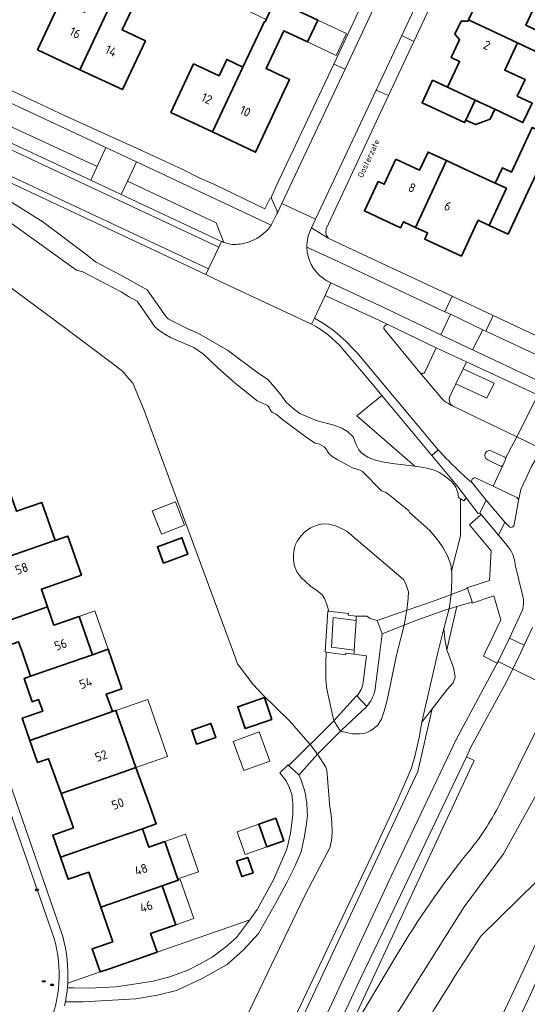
# Model space of a CAD drawing. Header units: metres. Extents: x 149984 to 156489, y 469398 to 478068.
# Tile 471 of 656: x 153781 to 153857, y 473447 to 473595. Entities that reach past the tile are written whole.
import ezdxf
from ezdxf.enums import TextEntityAlignment as Align

# ---------------------------------------------------------------- set-up
doc = ezdxf.new("R2010")
doc.units = ezdxf.units.M
doc.header["$LTSCALE"] = 0.75
for name, color, linetype, lineweight in [('B-WE-GR-BEPLANTING_CULTUUR_HEESTERS-GV', 252, 'Continuous', 18), ('B-WE-GR-STRUIK-GV', 252, 'Continuous', 13), ('B-WE-IE-MEUBILAIR-S', 252, 'Continuous', 25), ('B-WE-KW-KUNSTWERK_DEK-GV', 6, 'Continuous', 18), ('B-WE-OG-BEBOUWING-GV', 6, 'Continuous', 35), ('B-WE-OG-BEBOUWING-T18', 1, 'Continuous', 18), ('B-WE-OG-BEBOUWING_LUIFEL-GV', 6, 'Continuous', 18), ('B-WE-OG-BEBOUWING_OVERBOUWING-GV', 6, 'Continuous', 18), ('B-WE-OG-TERREIN_BEGROEID-GV', 252, 'Continuous', 18), ('B-WE-OG-TERREIN_ERF-GV', 252, 'Continuous', 18), ('B-WE-OG-TERREIN_OEVER-GV', 252, 'Continuous', 18), ('B-WE-OG-TOPOGRAFIE-T18', 7, 'Continuous', 18), ('B-WE-OG-WATER_MEER-GV', 252, 'Continuous', 18), ('B-WE-VH-GESLOTENVERHARDING_ASFALT-GV', 252, 'Continuous', 18), ('B-WE-VH-GESLOTENVERHARDING_BETON-GV', 252, 'Continuous', 18), ('B-WE-VH-ONVERHARD-GV', 252, 'Continuous', 18), ('B-WE-VH-OPENVERHARDING_BETONSTRAATSTEEN-GV', 252, 'Continuous', 18), ('B-WE-VH-OPENVERHARDING_STRAATBAKSTEEN-GV', 252, 'Continuous', 18), ('B-WE-VH-OPENVERHARDING_TEGEL-GV', 252, 'Continuous', 18)]:
    doc.layers.add(name, color=color, linetype=linetype, lineweight=lineweight)
doc.styles.add('NLCS-ISO', font='NLCS-ISO.ttf')
doc.styles.add('NLCS-ISO-M500-T18', font='NLCS-ISO.ttf', dxfattribs={"height": 0.9})
doc.styles.add('NLCS-ISO-M750-T18', font='NLCS-ISO.ttf', dxfattribs={"height": 1.35})

# ---------------------------------------------------------------- blocks, each defined once
blk = doc.blocks.new('SIE-MEUBILAIR_PUT_KOLK-SO')
blk.add_ellipse((0, 0), major_axis=(1.25, 0), ratio=0.54)
at = {"style": 'NLCS-ISO'}
blk.add_text('klk', height=0.75, dxfattribs=at).set_placement((0.03, 0), align=Align.MIDDLE_CENTER)
blk = doc.blocks.new('SIE-MEUBILAIR_PUT_RIOOLPUT-SO')
blk.add_ellipse((0, 0), major_axis=(1.25, 0), ratio=0.54)
at = {"style": 'NLCS-ISO'}
blk.add_text('ri', height=0.75, dxfattribs=at).set_placement((-0.04, 0.07), align=Align.MIDDLE_CENTER)

msp = doc.modelspace()

# ---------------------------------------------------------------- linework, layer by layer
at = {"layer": 'B-WE-GR-BEPLANTING_CULTUUR_HEESTERS-GV', "flags": 128}
msp.add_lwpolyline([(153828.67, 473518.96), (153827.58, 473519.17), (153826.64, 473519.23), (153825.85, 473519.02), (153824.87, 473518.65), (153823.99, 473517.99), (153823.41, 473517.38), (153822.87, 473516.64), (153822.59, 473516.02), (153822.42, 473515.39), (153822.34, 473514.63), (153822.34, 473513.74), (153822.46, 473512.96), (153822.84, 473512.04), (153823.4, 473511.28), (153824.05, 473510.65), (153824.9, 473509.86), (153825.78, 473509.3), (153826.62, 473508.6), (153826.98, 473508.07), (153827.32, 473507.19), (153827.57, 473506.32), (153827.562, 473506.171), (153830.532, 473505.833), (153830.502, 473505.555), (153831.714, 473505.401), (153831.717, 473505.448), (153833.268, 473505.433), (153833.799, 473505.089), (153834.85, 473504.79), (153839.27, 473506.3), (153839.48, 473508.1), (153839.49, 473509.07), (153839.33, 473509.68), (153839.12, 473510.25), (153838.75, 473510.93), (153830.33, 473518.11), (153829.71, 473518.46)], close=True, dxfattribs=at)
for points in [[(153833.324, 473492.019), (153833.29, 473491.93), (153831.834, 473493.452), (153831.76, 473493.53), (153828.367, 473489.795), (153829.339, 473488.21), (153831.15, 473487.85), (153832.31, 473487.83), (153833.06, 473487.94), (153833.83, 473488.27), (153834.89, 473489.08), (153835.48, 473490.03), (153835.89, 473491.24), (153836.32, 473492.85), (153837.72, 473499.59), (153837.822, 473500), (153838.843, 473504.096), (153839.27, 473506.3), (153834.85, 473504.79), (153835.57, 473502.78), (153835.21, 473500)], [(153832.715, 473495.548), (153833.236, 473499.496), (153831.359, 473499.741), (153830.126, 473499.909), (153830.091, 473499.625), (153827.583, 473500), (153827.232, 473500.052), (153827.229, 473500), (153827.14, 473498.44), (153827.16, 473495.91), (153827.3, 473494.5), (153828.367, 473489.795), (153831.76, 473493.53)], [(153835.21, 473500), (153834.461, 473494.206)], [(153831.76, 473493.53), (153831.772, 473493.529)], [(153879.181, 473489.922), (153877.548, 473486.619), (153875.461, 473487.543), (153875.361, 473487.327), (153869.368, 473473.151), (153864.18, 473462.57), (153860.74, 473455.48), (153857.49, 473448.3), (153854.46, 473441.95)], [(153810.936, 473436.49), (153824.03, 473463.65), (153827.81, 473470.87), (153828.04, 473472.23), (153828.12, 473473.28), (153828.05, 473474.46), (153827.93, 473475.73), (153827.76, 473476.88), (153827.32, 473482.4), (153827.15, 473482.86), (153825.905, 473484.782), (153824.824, 473486.254), (153824.73, 473486.161), (153821.604, 473483.113), (153821.58, 473483.09), (153822.448, 473482.288), (153823.117, 473481.671), (153823.14, 473481.65), (153823.384, 473481.22), (153823.973, 473479.395)], [(153824.39, 473475.68), (153824.2, 473474.02), (153823.91, 473472.27), (153823.49, 473470.16), (153822.51, 473468), (153821.22, 473465.38), (153819.65, 473462.45), (153817.08, 473457.94), (153814.86, 473455.5), (153812.39, 473453.33), (153808.68, 473451.22), (153804.83, 473449.46), (153802.01, 473448.72)], [(153788.523, 473449.819), (153789.43, 473449.817), (153791.78, 473449.81), (153795.76, 473450.01), (153798.78, 473450.43), (153801.33, 473450.85), (153803.81, 473451.5), (153806.54, 473452.47), (153808.27, 473453.37), (153810.16, 473454.42), (153812.18, 473455.93), (153813.8, 473457.38), (153815.31, 473459.35), (153815.791, 473460.03)], [(153815.791, 473460.03), (153801.928, 473455.183), (153801.935, 473455.163), (153794.814, 473452.696), (153793.43, 473452.217), (153788.58, 473450.518)], [(153802.01, 473448.72), (153798.74, 473448.21), (153790.86, 473447.72), (153788.211, 473447.733)]]:
    msp.add_lwpolyline(points, dxfattribs=at)
at = {"layer": 'B-WE-GR-BEPLANTING_CULTUUR_HEESTERS-GV'}
for points in [[(153831.772, 473493.529, 0.1985577), (153832.715, 473495.548)], [(153834.461, 473494.206, -0.115584), (153833.324, 473492.019)], [(153823.973, 473479.395, -0.0589627), (153824.39, 473475.68)], [(153788.58, 473450.518, -0.0072217), (153788.523, 473449.819)], [(153788.211, 473447.733, -0.0051807), (153788.082, 473447.14)]]:
    msp.add_lwpolyline(points, format="xyb", dxfattribs=at)
at = {"layer": 'B-WE-GR-STRUIK-GV', "flags": 128}
msp.add_lwpolyline([(153745.791, 473264.268), (153827.632, 473437.472), (153828.52, 473439.031), (153849.335, 473483.816), (153848.176, 473484.401), (153836.35, 473459.49), (153832.35, 473451.24), (153828.28, 473442.55), (153814.2, 473412.64), (153804.49, 473391.81), (153794.75, 473370.84), (153784.29, 473348.66), (153779.78, 473339.29)], dxfattribs=at)
at = {"layer": 'B-WE-KW-KUNSTWERK_DEK-GV', "flags": 128}
for points in [[(153839.603, 473506.414), (153839.27, 473506.3), (153834.85, 473504.79), (153835.57, 473502.78), (153838.843, 473504.096), (153840.218, 473504.649), (153844.797, 473506.275), (153845.59, 473506.523), (153846.739, 473506.866), (153848.966, 473507.531), (153849.03, 473507.55), (153848.32, 473509.6), (153848.278, 473509.584), (153845.876, 473508.65), (153844.182, 473507.996)], [(153828.169, 473489.579), (153824.824, 473486.254), (153824.73, 473486.161), (153821.604, 473483.113), (153821.58, 473483.09), (153822.448, 473482.288), (153823.117, 473481.671), (153823.14, 473481.65), (153825.905, 473484.782), (153825.985, 473484.873), (153829.339, 473488.21), (153829.515, 473488.383), (153833.29, 473491.93), (153831.834, 473493.452), (153831.76, 473493.53), (153828.367, 473489.795)]]:
    msp.add_lwpolyline(points, close=True, dxfattribs=at)
at = {"layer": 'B-WE-OG-BEBOUWING-GV', "flags": 128}
for points in [[(153848.505, 473594.618), (153855.816, 473591.197), (153858.567, 473589.879), (153859.759, 473592.514), (153857.045, 473593.83), (153858.377, 473596.686), (153851.072, 473600.104)], [(153795.188, 473597.428), (153792.488, 473598.71), (153791.086, 473595.757), (153787.506, 473597.45), (153784.061, 473590.123), (153790.368, 473587.162)], [(153790.368, 473587.162), (153796.734, 473584.173), (153800.171, 473591.463), (153796.69, 473593.108), (153798.493, 473596.907), (153795.594, 473598.283), (153795.188, 473597.428)], [(153814.768, 473587.555), (153810.21, 473577.847), (153816.649, 473574.824), (153821.742, 473585.671), (153818.225, 473587.333), (153820.889, 473592.972), (153824.397, 473591.315), (153825.943, 473594.588), (153819.604, 473597.581), (153818.224, 473594.658), (153818.063, 473594.317), (153817.982, 473594.356)], [(153855.816, 473591.197), (153848.505, 473594.618), (153848.417, 473594.431), (153847.367, 473594.428), (153846.456, 473592.48), (153847.127, 473591.672), (153847.022, 473591.449), (153845.874, 473588.995), (153847.142, 473588.402), (153845.336, 473584.542), (153849.472, 473582.618), (153852.417, 473581.232), (153856.622, 473579.252), (153857.99, 473582.159), (153855.762, 473583.208), (153856.936, 473585.701), (153853.911, 473587.112)], [(153814.768, 473587.555), (153812.345, 473588.7), (153811.187, 473586.253), (153807.379, 473588.024), (153803.985, 473580.769), (153810.21, 473577.847)], [(153849.472, 473582.618), (153845.336, 473584.542), (153843.121, 473585.573), (153841.552, 473582.201), (153847.903, 473579.246), (153848.082, 473579.631)], [(153848.082, 473579.631), (153849.551, 473578.947), (153851.718, 473579.748), (153852.417, 473581.232), (153849.472, 473582.618)], [(153858.98, 473572.375), (153861.161, 473577.062), (153858.009, 473578.529), (153854.903, 473571.856), (153853.584, 473572.487), (153852.491, 473570.202), (153854.151, 473569.436), (153851.568, 473563.862), (153854.405, 473562.542), (153857.358, 473568.889), (153858.238, 473570.78)], [(153840.559, 473563.581), (153845.205, 473573.567), (153842.436, 473574.845), (153841.174, 473572.123), (153837.627, 473573.767), (153835.888, 473570.033), (153834.981, 473570.455), (153832.921, 473566.031), (153838.324, 473563.518), (153838.746, 473564.425)], [(153845.205, 473573.567), (153840.559, 473563.581), (153842.372, 473562.737), (153841.95, 473561.831), (153847.437, 473559.277), (153849.493, 473563.696), (153849.95, 473564.643), (153851.568, 473563.862), (153854.151, 473569.436), (153852.491, 473570.202), (153848.055, 473572.251)], [(153777.139, 473513.43), (153786.364, 473516.639), (153786.666, 473516.744), (153784.687, 473522.429), (153780.909, 473521.114), (153779.922, 473523.95), (153779.572, 473523.828), (153777.984, 473528.391), (153774.231, 473525.901), (153775.419, 473522.488), (153771.077, 473520.984), (153772.259, 473517.572), (153775.33, 473518.635)], [(153777.139, 473513.43), (153778.948, 473508.226), (153775.868, 473507.159), (153777.014, 473503.852), (153785.545, 473506.822), (153784.629, 473509.454), (153788.407, 473510.768), (153790.608, 473511.534), (153788.564, 473517.404), (153787.524, 473517.042), (153786.666, 473516.744), (153786.364, 473516.639)], [(153802.895, 473513.355), (153806.546, 473514.717), (153805.633, 473517.164), (153801.982, 473515.802)], [(153792.27, 473499.662), (153790.277, 473505.393), (153786.5, 473504.079), (153785.545, 473506.822), (153777.014, 473503.852), (153778.16, 473500.546), (153781.23, 473501.61), (153781.786, 473500), (153783.016, 473496.443)], [(153784.223, 473492.95), (153784.824, 473491.212), (153781.763, 473490.152), (153782.915, 473486.83), (153791.463, 473489.821), (153795.246, 473491.143), (153794.337, 473493.773), (153796.652, 473494.573), (153794.61, 473500.476), (153792.27, 473499.662), (153783.016, 473496.443), (153782.062, 473496.112), (153783.274, 473492.62)], [(153815.082, 473488.637), (153819.08, 473489.994), (153817.978, 473493.238), (153813.98, 473491.881)], [(153787.566, 473478.892), (153796.789, 473482.097), (153798.75, 473482.779), (153797.254, 473487.081), (153795.778, 473491.328), (153795.246, 473491.143), (153791.463, 473489.821), (153782.915, 473486.83), (153784.056, 473483.538), (153785.7, 473484.107)], [(153807.832, 473486.293), (153810.692, 473487.274), (153809.971, 473489.376), (153807.111, 473488.396)], [(153796.789, 473482.097), (153787.566, 473478.892), (153789.408, 473473.744), (153786.338, 473472.68), (153787.482, 473469.381), (153795.951, 473472.322), (153799.727, 473473.633), (153801.802, 473474.388), (153800.833, 473477.051), (153798.75, 473482.779)], [(153818.323, 473470.91), (153820.871, 473471.806), (153819.674, 473475.21), (153817.126, 473474.315)], [(153799.727, 473473.633), (153795.951, 473472.322), (153787.482, 473469.381), (153788.631, 473466.066), (153791.701, 473467.13), (153793.515, 473461.896), (153802.698, 473465.088), (153805.104, 473465.925), (153803.082, 473471.735), (153800.678, 473470.899)], [(153813.805, 473468.767), (153814.589, 473466.484), (153816.269, 473467.061), (153815.485, 473469.344)], [(153793.43, 473452.217), (153794.814, 473452.696), (153801.935, 473455.163), (153801.928, 473455.183), (153800.959, 473457.974), (153804.716, 473459.28), (153802.698, 473465.088), (153793.515, 473461.896), (153795.306, 473456.727), (153792.236, 473455.663)]]:
    msp.add_lwpolyline(points, close=True, dxfattribs=at)
at = {"layer": 'B-WE-OG-BEBOUWING_LUIFEL-GV', "flags": 128}
for points in [[(153824.397, 473591.315), (153828.705, 473589.28), (153830.251, 473592.553), (153825.943, 473594.588)], [(153790.277, 473505.393), (153792.27, 473499.662), (153793.834, 473500.206), (153794.61, 473500.476), (153792.617, 473506.207)], [(153795.778, 473491.328), (153798.75, 473482.779), (153803.509, 473484.433), (153800.538, 473492.982)], [(153818.323, 473470.91), (153817.126, 473474.315), (153813.896, 473473.179), (153815.093, 473469.775)], [(153805.029, 473466.139), (153808.098, 473467.207), (153806.151, 473472.803), (153803.082, 473471.735)], [(153804.716, 473459.28), (153807.402, 473460.215), (153805.382, 473466.022), (153805.104, 473465.925), (153804.417, 473465.686), (153802.698, 473465.088)]]:
    msp.add_lwpolyline(points, close=True, dxfattribs=at)
at = {"layer": 'B-WE-OG-BEBOUWING_OVERBOUWING-GV', "flags": 128}
for points in [[(153804.688, 473522.547), (153801.208, 473521.187), (153802.569, 473517.701), (153806.05, 473519.06)], [(153817.172, 473488.101), (153813.318, 473486.702), (153814.906, 473482.326), (153818.76, 473483.724)]]:
    msp.add_lwpolyline(points, close=True, dxfattribs=at)
at = {"layer": 'B-WE-OG-TERREIN_BEGROEID-GV', "flags": 128}
for points in [[(153825.024, 473549.104), (153810.428, 473555.945), (153809.204, 473556.544), (153778.075, 473571.156), (153747.76, 473585.343), (153746.455, 473585.933), (153742.617, 473587.753), (153741.323, 473588.361), (153727.265, 473594.955), (153709.55, 473603.307), (153693.685, 473610.763), (153692.353, 473611.377)], [(153798.865, 473573.36), (153797.503, 473570.511), (153810.785, 473564.256), (153811.919, 473561.325)], [(153819.006, 473563.904), (153798.865, 473573.36)], [(153779.49, 473567.76), (153784.83, 473564.38), (153791.29, 473559.56), (153792.712, 473558.433), (153796.532, 473556.414), (153800.468, 473554.211), (153803.261, 473550.189), (153803.585, 473549.91), (153804.841, 473549.256), (153806.501, 473548.42), (153808.123, 473547.716), (153812.456, 473545.226), (153816.99, 473541.84), (153818.413, 473540.859), (153819.204, 473540.042), (153820.489, 473538.484), (153821.177, 473537.473), (153822.274, 473536.462), (153823.258, 473535.725), (153825.875, 473534.639), (153828.18, 473534.056), (153829.527, 473533.542), (153830.398, 473533.052), (153831.222, 473532.261), (153831.676, 473531.112), (153832.081, 473530.309), (153832.486, 473529.85), (153833.495, 473529.14), (153834.716, 473528.702), (153835.88, 473528.44), (153837.485, 473528.218), (153840.459, 473527.869), (153831.783, 473535.364), (153835.528, 473538.449), (153833.908, 473540.404), (153829.707, 473545.378)], [(153827.905, 473555.304), (153835.91, 473551.541), (153844.359, 473547.482), (153845.802, 473550.588), (153844.938, 473550.941), (153829.279, 473558.307), (153824.319, 473560.598)], [(153842.012, 473542.042), (153843.662, 473545.567), (153836.534, 473548.994)], [(153835.903, 473548.285), (153841.178, 473541.907), (153841.205, 473541.875)], [(153846.075, 473536.897), (153848.14, 473535.9), (153855.595, 473532.278), (153855.688, 473532.226), (153858.852, 473538.485), (153858.597, 473538.615), (153848.203, 473543.444), (153847.703, 473542.409), (153852.335, 473540.272), (153851.247, 473538.02), (153846.616, 473540.158), (153845.665, 473538.189)], [(153822.62, 473435.83), (153836.96, 473466.66), (153846.67, 473487.058), (153852.75, 473498.418), (153850.711, 473499.441), (153850.98, 473500), (153853.326, 473504.87), (153852.291, 473508.469), (153849.026, 473507.352), (153848.966, 473507.531), (153846.739, 473506.866), (153845.228, 473500.41), (153846.253, 473497.729), (153846.41, 473496.941), (153846.489, 473496.283), (153846.2, 473495.469), (153845.306, 473494.444), (153843.074, 473491.578), (153840.891, 473482.196), (153794.237, 473382.547)], [(153853.106, 473477.271), (153861.607, 473494.343), (153855.135, 473497.534), (153854.236, 473495.712), (153848.902, 473485.93), (153848.176, 473484.401), (153849.335, 473483.816), (153828.52, 473439.031), (153830.841, 473443.107), (153837.769, 473454.748)], [(153777.99, 473284.39), (153792.85, 473316.07), (153797.49, 473326.12), (153802.27, 473336.2), (153810.37, 473353.73), (153815.45, 473364.39), (153820.23, 473374.66), (153825.31, 473385.35), (153833.83, 473403.85), (153836.96, 473410.26), (153843.44, 473424.3), (153846.9, 473431.59), (153856.01, 473450.98), (153858.57, 473456.49), (153859.97, 473459.44), (153861.868, 473463.344), (153858.719, 473465.774), (153850.317, 473457.576)]]:
    msp.add_lwpolyline(points, dxfattribs=at)
for points in [[(153792.953, 473572.664), (153794.274, 473575.5), (153779.868, 473582.268), (153778.533, 473579.384)], [(153859.054, 473540.594), (153860.598, 473543.634), (153851.073, 473548.06), (153850.63, 473548.266), (153849.105, 473545.237)], [(153842.982, 473529.449), (153835.528, 473538.449), (153831.783, 473535.364), (153840.459, 473527.869), (153841.437, 473527.723), (153842.487, 473527.507), (153843.351, 473527.249), (153844.149, 473526.903), (153844.762, 473526.537), (153845.54, 473525.94), (153846.021, 473525.478), (153846.593, 473524.717), (153846.899, 473523.923), (153846.973, 473523.188), (153847.266, 473522.999), (153847.802, 473522.656), (153848.139, 473523.139), (153846.998, 473524.655)], [(153850.372, 473520.611), (153850.193, 473520.842), (153849.917, 473520.779), (153848.139, 473523.139), (153847.802, 473522.656), (153847.266, 473522.999), (153847.286, 473520.647), (153847.264, 473517.445), (153845.942, 473512.167), (153845.97, 473511.94), (153845.99, 473510.76), (153845.876, 473508.65), (153845.59, 473506.523), (153846.739, 473506.866), (153848.966, 473507.531), (153849.03, 473507.55), (153848.32, 473509.6), (153848.278, 473509.584), (153848.26, 473509.638), (153851.644, 473510.781), (153851.862, 473515.22), (153848.622, 473519.072)]]:
    msp.add_lwpolyline(points, close=True, dxfattribs=at)
at = {"layer": 'B-WE-OG-TERREIN_BEGROEID-GV'}
for points in [[(153815.187, 473561.248, 0.1771155), (153819.006, 473563.904)], [(153811.919, 473561.325, 0.0251139), (153812.876, 473561.051)], [(153812.876, 473561.051, 0.0861112), (153815.187, 473561.248)], [(153824.319, 473560.598, 0.2346142), (153826.736, 473555.965)], [(153826.736, 473555.965, 0.0577228), (153827.905, 473555.304)], [(153829.707, 473545.378, 0.0909731), (153825.024, 473549.104)], [(153836.534, 473548.994, 0.6970863), (153835.903, 473548.285)], [(153841.205, 473541.875, 0.5687769), (153842.012, 473542.042)], [(153845.665, 473538.189, 0.3574491), (153846.075, 473536.897)], [(153848.264, 473469.919, 0.0603657), (153853.106, 473477.271)], [(153837.769, 473454.748, -0.0338181), (153848.264, 473469.919)], [(153850.317, 473457.576, 0.017983), (153830.7, 473424.96)]]:
    msp.add_lwpolyline(points, format="xyb", dxfattribs=at)
at = {"layer": 'B-WE-OG-TERREIN_ERF-GV', "flags": 128}
for points in [[(153696.213, 473652.648), (153692.257, 473644.06), (153691.679, 473642.806), (153685.033, 473628.893), (153690.06, 473626.36), (153694.07, 473624.54), (153697.82, 473622.81), (153701.52, 473620.95), (153724.28, 473610.4), (153742.4, 473601.83), (153749.06, 473598.7), (153761.01, 473593.03), (153788.2, 473580.27), (153799.96, 473574.91), (153805.78, 473572.21), (153808.21, 473571.01), (153810.39, 473570.03), (153818.044, 473566.348), (153818.833, 473567.937), (153819.008, 473568.016)], [(153847.721, 473607.218), (153840.309, 473591.4), (153836.537, 473583.293), (153827.219, 473563.355), (153827.15, 473562.71), (153827.24, 473562.34), (153827.506, 473561.992), (153827.516, 473561.979), (153830.353, 473560.619), (153846.043, 473553.305), (153852.183, 473550.418), (153870.557, 473541.772), (153872.454, 473542.39), (153882.127, 473563.04), (153885.142, 473569.315), (153892.151, 473584.293), (153895.255, 473590.803), (153900.982, 473602.964)], [(153858.567, 473589.879), (153855.816, 473591.197), (153853.911, 473587.112), (153856.936, 473585.701), (153855.762, 473583.208), (153857.99, 473582.159), (153856.622, 473579.252), (153852.417, 473581.232), (153851.718, 473579.748), (153849.551, 473578.947), (153848.082, 473579.631), (153847.903, 473579.246), (153841.552, 473582.201), (153843.121, 473585.573), (153845.336, 473584.542), (153847.142, 473588.402), (153845.874, 473588.995), (153847.022, 473591.449), (153847.127, 473591.672), (153846.456, 473592.48), (153847.367, 473594.428), (153848.417, 473594.431), (153848.505, 473594.618), (153851.072, 473600.104)], [(153819.058, 473568.313), (153820.083, 473570.506), (153828.367, 473588.001), (153832.79, 473597.474)], [(153858.377, 473596.686), (153857.045, 473593.83), (153859.759, 473592.514)], [(153857.358, 473568.889), (153854.405, 473562.542), (153851.568, 473563.862), (153849.95, 473564.643), (153849.493, 473563.696), (153847.437, 473559.277), (153841.95, 473561.831), (153842.372, 473562.737), (153840.559, 473563.581), (153838.746, 473564.425), (153838.324, 473563.518), (153832.921, 473566.031), (153834.981, 473570.455), (153835.888, 473570.033), (153837.627, 473573.767), (153841.174, 473572.123), (153842.436, 473574.845), (153845.205, 473573.567), (153848.055, 473572.251), (153852.491, 473570.202), (153853.584, 473572.487), (153854.903, 473571.856), (153858.009, 473578.529)], [(153822.049, 473478.779), (153821.613, 473479.928), (153821.231, 473480.811), (153820.261, 473481.977), (153821.502, 473483.213), (153821.604, 473483.113), (153824.73, 473486.161), (153824.824, 473486.254), (153821.72, 473489.78), (153817.72, 473493.64), (153816.29, 473495.18), (153813.95, 473498.28), (153813.332, 473499.999), (153813.332, 473500), (153801.78, 473531.28), (153799.95, 473536.33), (153798.3, 473540.26), (153797.521, 473541.186), (153796.92, 473541.9), (153796.539, 473542.202), (153795.04, 473543.39), (153788.27, 473548.45), (153772.02, 473560.47)], [(153780.909, 473521.114), (153784.687, 473522.429), (153786.666, 473516.744), (153787.524, 473517.042), (153788.564, 473517.404), (153790.608, 473511.534), (153788.407, 473510.768), (153784.629, 473509.454), (153785.545, 473506.822), (153786.5, 473504.079), (153790.277, 473505.393), (153792.27, 473499.662), (153794.61, 473500.476), (153796.652, 473494.573), (153794.337, 473493.773), (153795.246, 473491.143), (153795.778, 473491.328), (153797.254, 473487.081), (153798.75, 473482.779), (153800.833, 473477.051), (153801.802, 473474.388), (153799.727, 473473.633), (153800.678, 473470.899), (153803.082, 473471.735), (153805.104, 473465.925), (153802.698, 473465.088), (153804.716, 473459.28), (153800.959, 473457.974), (153801.928, 473455.183), (153815.791, 473460.03), (153816.88, 473461.57), (153819.32, 473465.97), (153821.32, 473470.57), (153821.852, 473472.944), (153822.18, 473475.36)], [(153768.561, 473512.791), (153772.417, 473501.918), (153787.85, 473457.49)], [(153787.482, 473469.381), (153786.338, 473472.68), (153789.408, 473473.744), (153787.566, 473478.892), (153785.7, 473484.107), (153784.056, 473483.538), (153782.915, 473486.83), (153781.763, 473490.152), (153784.824, 473491.212), (153784.223, 473492.95), (153783.274, 473492.62), (153782.062, 473496.112), (153783.016, 473496.443), (153781.786, 473500), (153781.23, 473501.61)], [(153788.58, 473450.518), (153793.43, 473452.217), (153792.236, 473455.663), (153795.306, 473456.727), (153793.515, 473461.896), (153791.701, 473467.13), (153788.631, 473466.066), (153787.482, 473469.381)]]:
    msp.add_lwpolyline(points, dxfattribs=at)
for points in [[(153810.21, 473577.847), (153803.985, 473580.769), (153807.379, 473588.024), (153811.187, 473586.253), (153812.345, 473588.7), (153814.768, 473587.555), (153817.982, 473594.356), (153818.063, 473594.317), (153818.224, 473594.658), (153813.286, 473596.989), (153814.664, 473599.962), (153819.623, 473597.621), (153819.606, 473597.586), (153819.604, 473597.581), (153825.943, 473594.588), (153824.397, 473591.315), (153820.889, 473592.972), (153818.225, 473587.333), (153821.742, 473585.671), (153816.649, 473574.824)], [(153795.188, 473597.428), (153795.594, 473598.283), (153798.493, 473596.907), (153796.69, 473593.108), (153800.171, 473591.463), (153796.734, 473584.173), (153790.368, 473587.162), (153784.061, 473590.123), (153787.506, 473597.45), (153791.086, 473595.757), (153792.488, 473598.71)], [(153802.895, 473513.355), (153801.982, 473515.802), (153805.633, 473517.164), (153806.546, 473514.717)], [(153815.082, 473488.637), (153813.98, 473491.881), (153817.978, 473493.238), (153819.08, 473489.994)], [(153807.832, 473486.293), (153807.111, 473488.396), (153809.971, 473489.376), (153810.692, 473487.274)], [(153818.323, 473470.91), (153817.126, 473474.315), (153819.674, 473475.21), (153820.871, 473471.806)], [(153813.805, 473468.767), (153815.485, 473469.344), (153816.269, 473467.061), (153814.589, 473466.484)]]:
    msp.add_lwpolyline(points, close=True, dxfattribs=at)
at = {"layer": 'B-WE-OG-TERREIN_ERF-GV'}
for points in [[(153819.008, 473568.016, -0.1282788), (153819.058, 473568.313)], [(153822.18, 473475.36, 0.0623083), (153822.049, 473478.779)], [(153787.85, 473457.49, -0.0745118), (153788.58, 473450.518)]]:
    msp.add_lwpolyline(points, format="xyb", dxfattribs=at)
at = {"layer": 'B-WE-OG-TERREIN_OEVER-GV', "flags": 128}
for points in [[(153775.85, 473567.26), (153789.87, 473557.19), (153790.84, 473556.94), (153796.57, 473553.94), (153797.67, 473553.24), (153798.94, 473552.53), (153800.97, 473549.597), (153801.61, 473548.69), (153802.26, 473548.13), (153803.09, 473547.6), (153803.94, 473547.12), (153807.44, 473545.6), (153808.86, 473544.63), (153811.03, 473542.58), (153813.58, 473540.27), (153816.91, 473537.64), (153818.23, 473537.05), (153818.44, 473536.92), (153818.66, 473536.64), (153818.76, 473536.38), (153818.91, 473536.15), (153819.13, 473535.94), (153819.71, 473535.65), (153820.49, 473534.98), (153824.42, 473532.05), (153825.56, 473531.31), (153826.12, 473531.18), (153826.93, 473530.76), (153827.32, 473530.31), (153827.39, 473530.07), (153827.65, 473529.7), (153828.09, 473529.3), (153828.96, 473528.8), (153831.15, 473527.6), (153832.3, 473527.27), (153832.65, 473527.08), (153835.48, 473524.19), (153835.79, 473524.08), (153836.15, 473523.92), (153836.36, 473523.78), (153836.87, 473523.35), (153839.55, 473521.19), (153839.65, 473520.94), (153842.7, 473518.23), (153843.65, 473517.09), (153844.029, 473516.568), (153844.71, 473515.63), (153845.35, 473514.45), (153845.82, 473513.17), (153845.942, 473512.167), (153847.264, 473517.445), (153847.286, 473520.647), (153847.266, 473522.999), (153846.973, 473523.188), (153846.899, 473523.923), (153846.593, 473524.717), (153846.021, 473525.478), (153845.54, 473525.94), (153844.762, 473526.537), (153844.149, 473526.903), (153843.351, 473527.249), (153842.487, 473527.507), (153841.437, 473527.723), (153840.459, 473527.869), (153837.485, 473528.218), (153835.88, 473528.44), (153834.716, 473528.702), (153833.495, 473529.14), (153832.486, 473529.85), (153832.081, 473530.309), (153831.676, 473531.112), (153831.222, 473532.261), (153830.398, 473533.052), (153829.527, 473533.542), (153828.18, 473534.056), (153825.875, 473534.639), (153823.258, 473535.725), (153822.274, 473536.462), (153821.177, 473537.473), (153820.489, 473538.484), (153819.204, 473540.042), (153818.413, 473540.859), (153816.99, 473541.84), (153812.456, 473545.226), (153808.123, 473547.716), (153806.501, 473548.42), (153804.841, 473549.256), (153803.585, 473549.91), (153803.261, 473550.189), (153800.468, 473554.211), (153796.532, 473556.414), (153792.712, 473558.433), (153791.29, 473559.56), (153784.83, 473564.38), (153779.49, 473567.76)], [(153749.932, 473288.234), (153794.237, 473382.547), (153840.891, 473482.196), (153843.074, 473491.578), (153841.51, 473489.57), (153841.09, 473487.3), (153840.4, 473484.26), (153839.93, 473482.58), (153837.93, 473477.99), (153833.99, 473469.52), (153818.04, 473436), (153811.61, 473422.01), (153801.336, 473400), (153797.83, 473392.49), (153789.1, 473373.95), (153781.14, 473357.16)]]:
    msp.add_lwpolyline(points, dxfattribs=at)
for points in [[(153845.59, 473506.523), (153844.82, 473503.58), (153844.965, 473502.039), (153845.228, 473500.41), (153846.739, 473506.866)], [(153841.51, 473489.57), (153843.074, 473491.578), (153845.306, 473494.444), (153846.2, 473495.469), (153846.489, 473496.283), (153846.41, 473496.941), (153846.253, 473497.729), (153845.228, 473500.41), (153844.965, 473502.039), (153844.82, 473503.58), (153843.883, 473500)]]:
    msp.add_lwpolyline(points, close=True, dxfattribs=at)
at = {"layer": 'B-WE-OG-WATER_MEER-GV', "flags": 128}
for points in [[(153818.04, 473436), (153833.99, 473469.52), (153837.93, 473477.99), (153839.93, 473482.58), (153840.4, 473484.26), (153841.09, 473487.3), (153841.51, 473489.57), (153843.883, 473500), (153844.82, 473503.58), (153845.59, 473506.523), (153845.876, 473508.65), (153845.99, 473510.76), (153845.97, 473511.94), (153845.942, 473512.167), (153845.82, 473513.17), (153845.35, 473514.45), (153844.71, 473515.63), (153844.029, 473516.568), (153843.65, 473517.09), (153842.7, 473518.23), (153839.65, 473520.94), (153839.55, 473521.19), (153836.87, 473523.35), (153836.36, 473523.78), (153836.15, 473523.92), (153835.79, 473524.08), (153835.48, 473524.19), (153832.65, 473527.08), (153832.3, 473527.27), (153831.15, 473527.6), (153828.96, 473528.8), (153828.09, 473529.3), (153827.65, 473529.7), (153827.39, 473530.07), (153827.32, 473530.31), (153826.93, 473530.76), (153826.12, 473531.18), (153825.56, 473531.31), (153824.42, 473532.05), (153820.49, 473534.98), (153819.71, 473535.65), (153819.13, 473535.94), (153818.91, 473536.15), (153818.76, 473536.38), (153818.66, 473536.64), (153818.44, 473536.92), (153818.23, 473537.05), (153816.91, 473537.64), (153813.58, 473540.27), (153811.03, 473542.58), (153808.86, 473544.63), (153807.44, 473545.6), (153803.94, 473547.12), (153803.09, 473547.6), (153802.26, 473548.13), (153801.61, 473548.69), (153800.97, 473549.597), (153798.94, 473552.53), (153797.67, 473553.24), (153796.57, 473553.94), (153790.84, 473556.94), (153789.87, 473557.19), (153775.85, 473567.26)], [(153772.02, 473560.47), (153788.27, 473548.45), (153795.04, 473543.39), (153796.539, 473542.202), (153796.92, 473541.9), (153797.521, 473541.186), (153798.3, 473540.26), (153799.95, 473536.33), (153801.78, 473531.28), (153813.332, 473500), (153813.332, 473499.999), (153813.95, 473498.28), (153816.29, 473495.18), (153817.72, 473493.64), (153821.72, 473489.78), (153824.824, 473486.254), (153825.905, 473484.782), (153827.15, 473482.86), (153827.32, 473482.4), (153827.76, 473476.88), (153827.93, 473475.73), (153828.05, 473474.46), (153828.12, 473473.28), (153828.04, 473472.23), (153827.81, 473470.87), (153824.03, 473463.65), (153810.936, 473436.49)]]:
    msp.add_lwpolyline(points, dxfattribs=at)
msp.add_lwpolyline([(153827.57, 473506.32), (153827.32, 473507.19), (153826.98, 473508.07), (153826.62, 473508.6), (153825.78, 473509.3), (153824.9, 473509.86), (153824.05, 473510.65), (153823.4, 473511.28), (153822.84, 473512.04), (153822.46, 473512.96), (153822.34, 473513.74), (153822.34, 473514.63), (153822.42, 473515.39), (153822.59, 473516.02), (153822.87, 473516.64), (153823.41, 473517.38), (153823.99, 473517.99), (153824.87, 473518.65), (153825.85, 473519.02), (153826.64, 473519.23), (153827.58, 473519.17), (153828.67, 473518.96), (153829.71, 473518.46), (153830.33, 473518.11), (153838.75, 473510.93), (153839.12, 473510.25), (153839.33, 473509.68), (153839.49, 473509.07), (153839.48, 473508.1), (153839.27, 473506.3), (153838.843, 473504.096), (153837.822, 473500), (153837.72, 473499.59), (153836.32, 473492.85), (153835.89, 473491.24), (153835.48, 473490.03), (153834.89, 473489.08), (153833.83, 473488.27), (153833.06, 473487.94), (153832.31, 473487.83), (153831.15, 473487.85), (153829.339, 473488.21), (153828.367, 473489.795), (153827.3, 473494.5), (153827.16, 473495.91), (153827.14, 473498.44), (153827.229, 473500), (153827.232, 473500.052), (153827.061, 473500.078), (153827.455, 473506.183), (153827.562, 473506.171)], close=True, dxfattribs=at)
at = {"layer": 'B-WE-VH-GESLOTENVERHARDING_ASFALT-GV', "flags": 128}
for points in [[(153836.534, 473548.994), (153843.662, 473545.567), (153848.203, 473543.444), (153858.597, 473538.615), (153859.432, 473540.416), (153859.054, 473540.594), (153849.105, 473545.237), (153844.359, 473547.482), (153835.91, 473551.541), (153827.905, 473555.304), (153827.04, 473553.381), (153835.17, 473549.624)], [(153850.193, 473520.842), (153850.372, 473520.611), (153852.974, 473517.54), (153853.918, 473519.484), (153851.136, 473522.774)], [(153856.307, 473500), (153856.821, 473501.081), (153854.616, 473502.153), (153853.561, 473500), (153852.899, 473498.65), (153855.135, 473497.534)]]:
    msp.add_lwpolyline(points, close=True, dxfattribs=at)
for points in [[(153836.534, 473548.994), (153835.17, 473549.624), (153827.04, 473553.381), (153825.44, 473550.012), (153826.818, 473549.185), (153828.091, 473548.296), (153828.896, 473547.665), (153830.161, 473546.548), (153831.166, 473545.531), (153831.779, 473544.845)], [(153843.935, 473530.326), (153831.779, 473544.845), (153831.166, 473545.531), (153830.161, 473546.548), (153828.896, 473547.665), (153828.091, 473548.296), (153826.818, 473549.185), (153825.44, 473550.012), (153825.024, 473549.104)], [(153843.987, 473538.578), (153841.205, 473541.875), (153841.178, 473541.907), (153835.903, 473548.285)], [(153829.707, 473545.378), (153833.908, 473540.404), (153835.528, 473538.449), (153842.982, 473529.449), (153843.935, 473530.326)], [(153831.779, 473544.845), (153843.935, 473530.326)], [(153851.989, 473530.107), (153853.896, 473529.185), (153853.984, 473529.118), (153854.003, 473529.065), (153855.688, 473532.226), (153855.595, 473532.278), (153848.14, 473535.9), (153846.075, 473536.897)], [(153859.101, 473530.596), (153855.688, 473532.226), (153854.003, 473529.065), (153854.032, 473529.012), (153854.046, 473528.935), (153854.015, 473528.858), (153853.595, 473527.95), (153852.171, 473524.893), (153855.636, 473523.231)], [(153843.935, 473530.326), (153842.982, 473529.449), (153846.998, 473524.655), (153848.139, 473523.139), (153849.917, 473520.779), (153850.193, 473520.842), (153851.136, 473522.774), (153849.06, 473525.311)], [(153853.284, 473527.87), (153853.335, 473527.839), (153853.388, 473527.839), (153853.455, 473527.849), (153853.527, 473527.887), (153853.595, 473527.95), (153854.015, 473528.858), (153854.046, 473528.935), (153854.032, 473529.012), (153854.003, 473529.065), (153853.984, 473529.118), (153853.896, 473529.185), (153851.989, 473530.107)], [(153855.972, 473522.741), (153856.318, 473524.349), (153856.989, 473525.879), (153857.925, 473527.805), (153859.207, 473530.035), (153859.753, 473530.54)], [(153849.645, 473526.066), (153852.171, 473524.893), (153853.595, 473527.95), (153853.527, 473527.887), (153853.455, 473527.849), (153853.388, 473527.839), (153853.335, 473527.839), (153853.284, 473527.87), (153851.378, 473528.791)], [(153851.378, 473528.791), (153853.284, 473527.87)], [(153857.925, 473527.805), (153856.989, 473525.879), (153856.318, 473524.349), (153855.972, 473522.741), (153855.337, 473519.08), (153855.267, 473518.925), (153855.133, 473518.787), (153854.999, 473518.718), (153854.866, 473518.691), (153854.65, 473518.721), (153853.918, 473519.484), (153852.974, 473517.54), (153854.259, 473516.01), (153854.712, 473515.394), (153854.921, 473515.028), (153855.106, 473514.63), (153855.282, 473514.132), (153855.405, 473513.626), (153855.475, 473513.112), (153856.559, 473508.608), (153856.689, 473507.908), (153856.71, 473507.434), (153856.682, 473506.982), (153856.593, 473506.476), (153854.616, 473502.153), (153856.821, 473501.081), (153858.065, 473503.751)], [(153779.78, 473339.29), (153784.29, 473348.66), (153794.75, 473370.84), (153804.49, 473391.81), (153814.2, 473412.64), (153828.28, 473442.55), (153832.35, 473451.24), (153836.35, 473459.49), (153848.176, 473484.401), (153848.902, 473485.93), (153854.236, 473495.712), (153855.135, 473497.534), (153852.899, 473498.65), (153852.75, 473498.418), (153846.67, 473487.058), (153836.96, 473466.66), (153822.62, 473435.83), (153811.71, 473412.78), (153800.7, 473389.4), (153785.98, 473357.87), (153780.04, 473345.25)], [(153865.752, 473492.261), (153861.607, 473494.343), (153853.106, 473477.271)], [(153828.52, 473439.031), (153832.668, 473436.867), (153836.509, 473443.961), (153847.818, 473461.953), (153853.73, 473469.87), (153860.463, 473482.021), (153860.519, 473482.122), (153865.461, 473492.131)], [(153849.091, 473430.186), (153849.893, 473431.943), (153854.46, 473441.95), (153857.49, 473448.3), (153860.74, 473455.48), (153864.18, 473462.57), (153869.368, 473473.151), (153875.361, 473487.327), (153873.62, 473488.29)], [(153860.463, 473482.021), (153853.73, 473469.87)], [(153853.73, 473469.87), (153847.818, 473461.953), (153836.509, 473443.961), (153832.668, 473436.867), (153824.812, 473421.906), (153828.143, 473420.135), (153829.51, 473422.76), (153830.7, 473424.96)], [(153850.317, 473457.576), (153858.719, 473465.774), (153860.285, 473467.302)], [(153861.868, 473463.344), (153859.97, 473459.44), (153858.57, 473456.49), (153856.01, 473450.98), (153846.9, 473431.59), (153843.44, 473424.3), (153836.96, 473410.26), (153833.83, 473403.85), (153825.31, 473385.35), (153820.23, 473374.66), (153815.45, 473364.39), (153810.37, 473353.73), (153802.27, 473336.2), (153797.49, 473326.12), (153792.85, 473316.07), (153777.99, 473284.39)], [(153837.769, 473454.748), (153830.841, 473443.107), (153828.52, 473439.031)]]:
    msp.add_lwpolyline(points, dxfattribs=at)
at = {"layer": 'B-WE-VH-GESLOTENVERHARDING_ASFALT-GV'}
for points in [[(153825.024, 473549.104, -0.0909731), (153829.707, 473545.378)], [(153835.903, 473548.285, -0.6970863), (153836.534, 473548.994)], [(153846.075, 473536.897, -0.1328953), (153843.987, 473538.578)], [(153843.935, 473530.326, 0.026429), (153849.06, 473525.311)], [(153849.06, 473525.311, -0.026429), (153843.935, 473530.326)], [(153851.989, 473530.107, 1.0403876), (153851.378, 473528.791)], [(153851.378, 473528.791, -1.0403876), (153851.989, 473530.107)], [(153849.06, 473525.311, -0.7968764), (153849.645, 473526.066)], [(153855.636, 473523.231, -0.2903944), (153855.972, 473522.741)], [(153853.106, 473477.271, -0.0603657), (153848.264, 473469.919)], [(153848.264, 473469.919, 0.0338181), (153837.769, 473454.748)], [(153830.7, 473424.96, -0.017983), (153850.317, 473457.576)]]:
    msp.add_lwpolyline(points, format="xyb", dxfattribs=at)
at = {"layer": 'B-WE-VH-GESLOTENVERHARDING_BETON-GV', "flags": 128}
for points in [[(153834.461, 473494.206), (153835.21, 473500), (153835.57, 473502.78), (153834.85, 473504.79), (153833.799, 473505.089), (153833.268, 473505.433), (153831.717, 473505.448), (153831.714, 473505.401), (153831.675, 473504.783), (153831.396, 473500.336), (153831.375, 473500), (153831.359, 473499.741), (153833.236, 473499.496), (153832.715, 473495.548)], [(153831.772, 473493.529), (153831.76, 473493.53), (153831.834, 473493.452), (153833.29, 473491.93), (153833.324, 473492.019)], [(153823.973, 473479.395), (153823.384, 473481.22), (153823.14, 473481.65), (153823.117, 473481.671), (153822.448, 473482.288), (153821.58, 473483.09), (153821.604, 473483.113), (153821.502, 473483.213), (153820.261, 473481.977), (153821.231, 473480.811), (153821.613, 473479.928), (153822.049, 473478.779)], [(153788.211, 473447.733), (153790.86, 473447.72), (153798.74, 473448.21), (153802.01, 473448.72), (153804.83, 473449.46), (153808.68, 473451.22), (153812.39, 473453.33), (153814.86, 473455.5), (153817.08, 473457.94), (153819.65, 473462.45), (153821.22, 473465.38), (153822.51, 473468), (153823.49, 473470.16), (153823.91, 473472.27), (153824.2, 473474.02), (153824.39, 473475.68)], [(153822.18, 473475.36), (153821.852, 473472.944), (153821.32, 473470.57), (153819.32, 473465.97), (153816.88, 473461.57), (153815.791, 473460.03), (153815.31, 473459.35)], [(153815.31, 473459.35), (153813.8, 473457.38), (153812.18, 473455.93), (153810.16, 473454.42), (153808.27, 473453.37), (153806.54, 473452.47), (153803.81, 473451.5), (153801.33, 473450.85), (153798.78, 473450.43), (153795.76, 473450.01), (153791.78, 473449.81), (153789.43, 473449.817), (153788.523, 473449.819)]]:
    msp.add_lwpolyline(points, dxfattribs=at)
at = {"layer": 'B-WE-VH-GESLOTENVERHARDING_BETON-GV'}
for points in [[(153832.715, 473495.548, -0.1985577), (153831.772, 473493.529)], [(153833.324, 473492.019, 0.115584), (153834.461, 473494.206)], [(153824.39, 473475.68, 0.0589627), (153823.973, 473479.395)], [(153822.049, 473478.779, -0.0623083), (153822.18, 473475.36)], [(153788.523, 473449.819, -0.0249662), (153788.211, 473447.733)]]:
    msp.add_lwpolyline(points, format="xyb", dxfattribs=at)
at = {"layer": 'B-WE-VH-ONVERHARD-GV', "flags": 128}
for points in [[(153835.57, 473502.78), (153838.843, 473504.096), (153840.218, 473504.649), (153844.797, 473506.275), (153845.59, 473506.523), (153846.739, 473506.866), (153848.966, 473507.531), (153849.03, 473507.55), (153848.32, 473509.6), (153848.278, 473509.584), (153845.876, 473508.65), (153844.182, 473507.996), (153839.603, 473506.414), (153839.27, 473506.3), (153834.85, 473504.79)], [(153829.515, 473488.383), (153833.29, 473491.93), (153831.834, 473493.452), (153831.76, 473493.53), (153828.367, 473489.795), (153828.169, 473489.579), (153824.824, 473486.254), (153824.73, 473486.161), (153821.604, 473483.113), (153821.58, 473483.09), (153822.448, 473482.288), (153823.117, 473481.671), (153823.14, 473481.65), (153825.905, 473484.782), (153825.985, 473484.873), (153829.339, 473488.21)]]:
    msp.add_lwpolyline(points, close=True, dxfattribs=at)
at = {"layer": 'B-WE-VH-OPENVERHARDING_BETONSTRAATSTEEN-GV', "flags": 128}
for points in [[(153834.697, 473584.112), (153838.523, 473592.262), (153845.914, 473608.082), (153840.931, 473610.412)], [(153840.814, 473610.197), (153834.457, 473596.707), (153830.05, 473587.215), (153821.78, 473569.713), (153820.589, 473567.154), (153825.616, 473564.828), (153834.697, 473584.112)], [(153819.998, 473565.871), (153820.589, 473567.154), (153821.78, 473569.713), (153830.05, 473587.215), (153828.367, 473588.001), (153820.083, 473570.506), (153819.058, 473568.313)], [(153797.503, 473570.511), (153796.556, 473568.504), (153810.245, 473562.084), (153811.556, 473561.456)], [(153811.919, 473561.325), (153810.785, 473564.256), (153797.503, 473570.511)], [(153819.03, 473567.893), (153819.874, 473566.016)], [(153820.589, 473567.154), (153819.998, 473565.871), (153819.851, 473565.597), (153819.803, 473565.502), (153819.006, 473563.904)], [(153825.03, 473563.516), (153825.616, 473564.828), (153820.589, 473567.154)], [(153819.851, 473565.597), (153819.998, 473565.871)], [(153811.556, 473561.456), (153811.145, 473560.623), (153809.603, 473557.39), (153809.204, 473556.544), (153810.428, 473555.945), (153825.024, 473549.104), (153825.44, 473550.012), (153827.04, 473553.381), (153827.905, 473555.304)], [(153846.616, 473540.158), (153847.703, 473542.409), (153848.203, 473543.444), (153843.662, 473545.567), (153842.012, 473542.042)], [(153841.205, 473541.875), (153843.987, 473538.578)], [(153845.665, 473538.189), (153846.616, 473540.158)]]:
    msp.add_lwpolyline(points, dxfattribs=at)
for points in [[(153832.79, 473597.474), (153828.367, 473588.001), (153830.05, 473587.215), (153834.457, 473596.707)], [(153840.309, 473591.4), (153838.523, 473592.262), (153834.697, 473584.112), (153836.537, 473583.293)], [(153749.656, 473589.456), (153811.145, 473560.623), (153811.556, 473561.456), (153810.245, 473562.084), (153796.556, 473568.504), (153792.001, 473570.633), (153779.593, 473576.423), (153778.687, 473576.867), (153777.606, 473577.372), (153771.435, 473580.254), (153757.782, 473586.667), (153753.408, 473588.711), (153750.049, 473590.282)], [(153809.204, 473556.544), (153809.603, 473557.39), (153748.137, 473586.186), (153747.76, 473585.343), (153778.075, 473571.156)], [(153778.533, 473579.384), (153777.606, 473577.372), (153778.687, 473576.867), (153779.593, 473576.423), (153792.001, 473570.633), (153792.953, 473572.664)], [(153796.556, 473568.504), (153797.503, 473570.511), (153798.865, 473573.36), (153794.274, 473575.5), (153792.953, 473572.664), (153792.001, 473570.633)], [(153844.359, 473547.482), (153849.105, 473545.237), (153850.63, 473548.266), (153845.802, 473550.588)], [(153847.703, 473542.409), (153846.616, 473540.158), (153851.247, 473538.02), (153852.335, 473540.272)]]:
    msp.add_lwpolyline(points, close=True, dxfattribs=at)
at = {"layer": 'B-WE-VH-OPENVERHARDING_BETONSTRAATSTEEN-GV'}
for points in [[(153819.058, 473568.313, 0.1282788), (153819.008, 473568.016)], [(153819.008, 473568.016, 0.0486774), (153819.03, 473567.893)], [(153819.874, 473566.016, -0.1407803), (153819.851, 473565.597)], [(153819.006, 473563.904, -0.1771155), (153815.187, 473561.248)], [(153824.319, 473560.598, -0.1298561), (153825.03, 473563.516)], [(153811.919, 473561.325, -0.0081918), (153811.556, 473561.456)], [(153811.556, 473561.456, 0.0081918), (153811.919, 473561.325)], [(153812.876, 473561.051, -0.0251139), (153811.919, 473561.325)], [(153815.187, 473561.248, -0.0861112), (153812.876, 473561.051)], [(153826.736, 473555.965, -0.2346142), (153824.319, 473560.598)], [(153827.905, 473555.304, -0.0577228), (153826.736, 473555.965)], [(153842.012, 473542.042, -0.5687769), (153841.205, 473541.875)], [(153843.987, 473538.578, 0.1328953), (153846.075, 473536.897)], [(153846.075, 473536.897, -0.3574491), (153845.665, 473538.189)]]:
    msp.add_lwpolyline(points, format="xyb", dxfattribs=at)
at = {"layer": 'B-WE-VH-OPENVERHARDING_STRAATBAKSTEEN-GV', "flags": 128}
msp.add_lwpolyline([(153748.137, 473586.186), (153809.603, 473557.39), (153811.145, 473560.623), (153749.656, 473589.456)], close=True, dxfattribs=at)
for points in [[(153767.304, 473512.269), (153771.106, 473501.567), (153786.603, 473457.05)], [(153786.603, 473457.05), (153771.106, 473501.567), (153767.304, 473512.269)], [(153787.85, 473457.49), (153772.417, 473501.918), (153768.561, 473512.791)]]:
    msp.add_lwpolyline(points, dxfattribs=at)
at = {"layer": 'B-WE-VH-OPENVERHARDING_STRAATBAKSTEEN-GV'}
for points in [[(153788.58, 473450.518, 0.0745118), (153787.85, 473457.49)], [(153786.603, 473457.05, -0.1639448), (153785.778, 473444.284)], [(153785.778, 473444.284, 0.1639448), (153786.603, 473457.05)], [(153788.211, 473447.733, 0.0249662), (153788.523, 473449.819)], [(153788.523, 473449.819, 0.0072217), (153788.58, 473450.518)], [(153788.082, 473447.14, 0.0051807), (153788.211, 473447.733)]]:
    msp.add_lwpolyline(points, format="xyb", dxfattribs=at)
at = {"layer": 'B-WE-VH-OPENVERHARDING_TEGEL-GV', "flags": 128}
for points in [[(153819.008, 473568.016), (153818.833, 473567.937), (153818.044, 473566.348), (153810.39, 473570.03), (153808.21, 473571.01), (153805.78, 473572.21), (153799.96, 473574.91), (153788.2, 473580.27), (153761.01, 473593.03), (153749.06, 473598.7), (153742.4, 473601.83), (153724.28, 473610.4), (153701.52, 473620.95), (153697.82, 473622.81), (153694.07, 473624.54), (153690.06, 473626.36), (153685.033, 473628.893), (153678.237, 473632.278), (153677.653, 473631.192)], [(153737.412, 473602.217), (153741.71, 473600.182), (153755.68, 473593.606), (153760.079, 473591.553), (153773.675, 473585.175), (153779.868, 473582.268), (153794.274, 473575.5), (153798.865, 473573.36), (153819.006, 473563.904), (153819.803, 473565.502), (153819.851, 473565.597)], [(153819.874, 473566.016), (153819.03, 473567.893)], [(153844.938, 473550.941), (153846.043, 473553.305), (153830.353, 473560.619), (153827.516, 473561.979), (153825.03, 473563.516)], [(153824.319, 473560.598), (153829.279, 473558.307), (153844.938, 473550.941)], [(153868.301, 473537.733), (153870.294, 473538.54), (153870.782, 473538.7), (153872.454, 473542.39), (153870.557, 473541.772), (153852.183, 473550.418), (153851.073, 473548.06), (153860.598, 473543.634), (153859.054, 473540.594), (153859.432, 473540.416)], [(153858.852, 473538.485), (153855.688, 473532.226), (153859.101, 473530.596), (153859.369, 473530.456)], [(153849.06, 473525.311), (153851.136, 473522.774)], [(153855.636, 473523.231), (153852.171, 473524.893), (153849.645, 473526.066)], [(153851.136, 473522.774), (153853.918, 473519.484), (153854.65, 473518.721), (153854.866, 473518.691), (153854.999, 473518.718), (153855.133, 473518.787), (153855.267, 473518.925), (153855.337, 473519.08), (153855.972, 473522.741)], [(153858.065, 473503.751), (153856.821, 473501.081), (153856.307, 473500), (153855.135, 473497.534), (153861.607, 473494.343), (153863.047, 473497.27), (153863.314, 473497.811)]]:
    msp.add_lwpolyline(points, dxfattribs=at)
for points in [[(153845.914, 473608.082), (153838.523, 473592.262), (153840.309, 473591.4), (153847.721, 473607.218)], [(153834.697, 473584.112), (153825.616, 473564.828), (153825.03, 473563.516), (153827.516, 473561.979), (153827.506, 473561.992), (153827.24, 473562.34), (153827.15, 473562.71), (153827.219, 473563.355), (153836.537, 473583.293)], [(153846.043, 473553.305), (153844.938, 473550.941), (153845.802, 473550.588), (153850.63, 473548.266), (153851.073, 473548.06), (153852.183, 473550.418)], [(153852.75, 473498.418), (153852.899, 473498.65), (153853.561, 473500), (153854.616, 473502.153), (153856.593, 473506.476), (153856.682, 473506.982), (153856.71, 473507.434), (153856.689, 473507.908), (153856.559, 473508.608), (153855.475, 473513.112), (153855.405, 473513.626), (153855.282, 473514.132), (153855.106, 473514.63), (153854.921, 473515.028), (153854.712, 473515.394), (153854.259, 473516.01), (153852.974, 473517.54), (153850.372, 473520.611), (153848.622, 473519.072), (153851.862, 473515.22), (153851.644, 473510.781), (153848.26, 473509.638), (153848.278, 473509.584), (153848.32, 473509.6), (153849.03, 473507.55), (153848.966, 473507.531), (153849.026, 473507.352), (153852.291, 473508.469), (153853.326, 473504.87), (153850.98, 473500), (153850.711, 473499.441)], [(153827.583, 473500), (153830.091, 473499.625), (153830.126, 473499.909), (153831.359, 473499.741), (153831.375, 473500), (153831.396, 473500.336), (153827.982, 473500.807), (153828.248, 473505.223), (153831.675, 473504.783), (153831.714, 473505.401), (153830.502, 473505.555), (153830.532, 473505.833), (153827.562, 473506.171), (153827.455, 473506.183), (153827.061, 473500.078), (153827.232, 473500.052)], [(153831.675, 473504.783), (153828.248, 473505.223), (153827.982, 473500.807), (153831.396, 473500.336)]]:
    msp.add_lwpolyline(points, close=True, dxfattribs=at)
at = {"layer": 'B-WE-VH-OPENVERHARDING_TEGEL-GV'}
for points in [[(153819.03, 473567.893, -0.0486774), (153819.008, 473568.016)], [(153819.851, 473565.597, 0.1407803), (153819.874, 473566.016)], [(153825.03, 473563.516, 0.1298561), (153824.319, 473560.598)], [(153849.645, 473526.066, 0.7968764), (153849.06, 473525.311)], [(153855.972, 473522.741, 0.2903944), (153855.636, 473523.231)]]:
    msp.add_lwpolyline(points, format="xyb", dxfattribs=at)

# ---------------------------------------------------------------- block references
at = {"layer": 'B-WE-IE-MEUBILAIR-S', "xscale": 0.2, "yscale": 0.2, "zscale": 0.2}
for name, p in [('SIE-MEUBILAIR_PUT_KOLK-SO', (153783.958, 473464.491)), ('SIE-MEUBILAIR_PUT_RIOOLPUT-SO', (153784.985, 473450.804)), ('SIE-MEUBILAIR_PUT_RIOOLPUT-SO', (153786.234, 473450.267))]:
    msp.add_blockref(name, p, dxfattribs=at)

# ---------------------------------------------------------------- texts
at = {"layer": 'B-WE-OG-BEBOUWING-T18', "style": 'NLCS-ISO-M750-T18'}
for s, rotation, p in [('16', 334.9, (153789.683, 473592.679)), ('2', 335, (153851.229, 473590.826)), ('14', 334.8, (153795.048, 473589.977)), ('12', 335, (153809.365, 473582.829)), ('10', 334.9, (153815.106, 473580.95)), ('8', 335.1, (153840.056, 473569.508)), ('6', 335.1, (153845.397, 473566.746)), ('58', 19.1, (153781.682, 473512.542)), ('56', 19.1, (153787.508, 473501.177)), ('54', 19.1, (153791.257, 473495.437)), ('52', 19.1, (153793.562, 473484.542)), ('50', 19.1, (153796.054, 473477.366)), ('48', 19.1, (153799.539, 473467.535)), ('46', 19.1, (153800.311, 473461.983))]:
    msp.add_text(s, height=1.35, rotation=rotation, dxfattribs=at).set_placement(p, align=Align.MIDDLE)
at = {"layer": 'B-WE-OG-TOPOGRAFIE-T18', "style": 'NLCS-ISO-M500-T18'}
msp.add_text('Oosterzate', height=0.9, rotation=65.4, dxfattribs=at).set_placement((153833.529, 473573.886), align=Align.MIDDLE)

doc.saveas('drawing.dxf')
